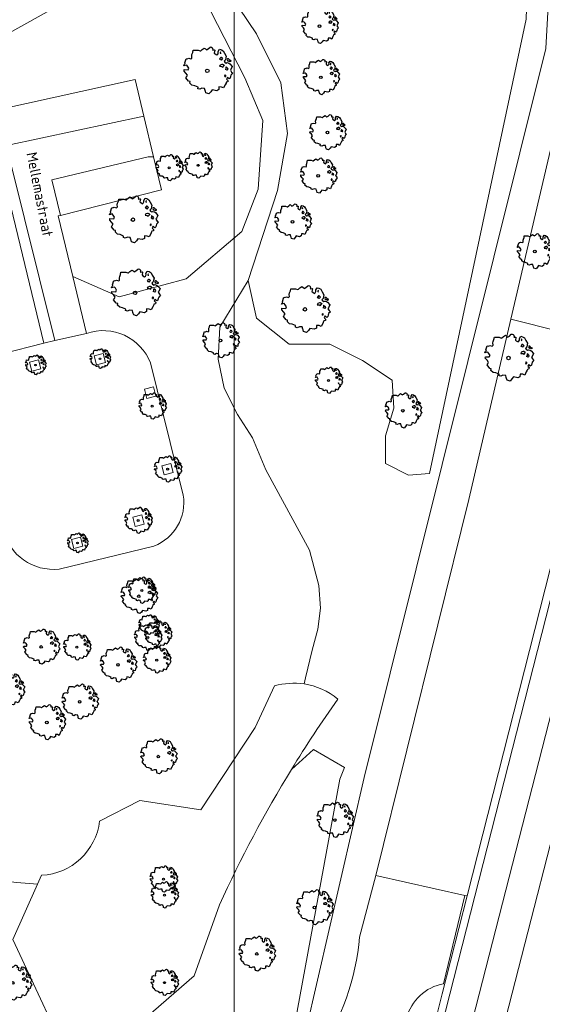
# Model space of a CAD drawing. Header units: metres. Extents: x 152391 to 157968, y 462336 to 467280.
# Tile 694 of 736: x 157296 to 157363, y 464391 to 464518. Entities that reach past the tile are written whole.
import ezdxf
from ezdxf.enums import TextEntityAlignment as Align

# ---------------------------------------------------------------- set-up
doc = ezdxf.new("R2010")
doc.units = ezdxf.units.M
doc.header["$LTSCALE"] = 0.75
doc.layers.get('0').update_dxf_attribs({"lineweight": 25})
for name, color, linetype, lineweight in [('B-GV-GR-BOOM-S', 252, 'Continuous', 25), ('B-WE-GR-BEPLANTING_CULTUUR_BOSPLANTSOEN-GV', 251, 'Continuous', 18), ('B-WE-GR-BEPLANTING_CULTUUR_HEESTERS-GV', 251, 'Continuous', 18), ('B-WE-GR-GROENVOORZIENING-GV', 251, 'Continuous', 18), ('B-WE-GW-TALUD_KRUIN-G', 251, 'Continuous', 18), ('B-WE-OG-TERREIN_CULTUURSCHEIDING-GV', 251, 'Continuous', 18), ('B-WE-OG-TOPOGRAFIE-T18', 1, 'Continuous', 18), ('B-WE-VH-VERHARDING_ASFALT-GV', 251, 'Continuous', 18), ('B-WE-VH-VERHARDING_BETONSTRAATSTEEN-GV', 251, 'Continuous', 18), ('B-WE-VH-VERHARDING_STRAATBAKSTEEN-GV', 251, 'Continuous', 18)]:
    doc.layers.add(name, color=color, linetype=linetype, lineweight=lineweight)
doc.layers.add('X-XX-AL-TEKENBLAD_HULPLIJN-G', color=7, linetype='Continuous', lineweight=18, plot=False)
doc.styles.add('NLCS-ISO-M750-T18', font='NLCS-ISO.ttf', dxfattribs={"height": 1.35})

# ---------------------------------------------------------------- blocks, each defined once
blk = doc.blocks.new('SGR-BOOM_21_30')
at = {"linetype": 'Continuous'}
for p, q in [((-1.11, 1.19), (-1.05, 1.33)), ((-1.05, 1.33), (-1.02, 1.5)), ((-1.02, 1.5), (-0.67, 1.5)), ((-0.67, 1.5), (-0.52, 1.43)), ((-0.52, 1.43), (-0.47, 1.45)), ((-0.47, 1.45), (-0.37, 1.55)), ((-0.37, 1.55), (-0.23, 1.65)), ((-0.23, 1.65), (-0.13, 1.58)), ((-0.13, 1.58), (-0.06, 1.52)), ((-0.06, 1.52), (0.07, 1.58)), ((0.07, 1.58), (0.2, 1.71)), ((0.2, 1.71), (0.26, 1.73)), ((0.26, 1.73), (0.33, 1.7)), ((0.33, 1.7), (0.39, 1.65)), ((0.4, 1.53), (0.38, 1.5)), ((0.38, 1.5), (0.53, 1.52)), ((0.39, 1.65), (0.4, 1.53)), ((0.54, 1.48), (0.51, 1.29)), ((0.51, 1.29), (0.57, 1.24)), ((0.53, 1.52), (0.54, 1.48)), ((0.75, 1.2), (0.8, 1.29)), ((0.79, 1.4), (0.89, 1.56)), ((0.8, 1.29), (0.79, 1.4)), ((0.89, 1.56), (1.02, 1.53)), ((0.97, 1.37), (0.93, 1.33)), ((0.93, 1.33), (0.95, 1.25)), ((0.96, 1.27), (0.97, 1.37)), ((1.02, 1.53), (1.16, 1.45)), ((1.16, 1.45), (1.25, 1.27)), ((1.25, 1.27), (1.38, 1.06)), ((-1.7, 0.37), (-1.66, 0.48)), ((-1.49, 0.41), (-1.7, 0.37)), ((-1.68, -0.03), (-1.67, 0.09)), ((-1.67, 0.09), (-1.39, 0.07)), ((-1.66, 0.48), (-1.6, 0.53)), ((-1.63, 0.58), (-1.53, 0.87)), ((-1.6, 0.53), (-1.63, 0.58)), ((-1.53, 0.87), (-1.46, 0.86)), ((-1.42, 0.33), (-1.49, 0.41)), ((-1.46, 0.86), (-1.34, 0.91)), ((-1.33, 0.18), (-1.42, 0.33)), ((-1.39, 0.07), (-1.33, 0.18)), ((-1.34, 0.91), (-1.18, 0.86)), ((-1.18, 0.86), (-1.12, 0.92)), ((-1.13, 1.09), (-1.11, 1.19)), ((-1.12, 0.92), (-1.13, 1.09)), ((0.57, 1.24), (0.69, 1.15)), ((0.69, 1.15), (0.75, 1.2)), ((0.94, 0.91), (0.89, 0.87)), ((0.89, 0.87), (0.93, 0.83)), ((0.93, 0.41), (0.89, 0.33)), ((0.89, 0.33), (1.03, 0.32)), ((0.93, 0.83), (0.98, 0.84)), ((1.05, 0.46), (0.93, 0.41)), ((0.97, 0.97), (0.94, 0.91)), ((0.95, 1.25), (0.96, 1.24)), ((1.03, 0.97), (0.97, 0.97)), ((0.98, 0.84), (1.03, 0.78)), ((1.08, 0.94), (1.03, 0.97)), ((1.03, 0.78), (1.08, 0.84)), ((1.03, 0.32), (1.11, 0.25)), ((1.11, 0.46), (1.05, 0.46)), ((1.12, 0.87), (1.08, 0.94)), ((1.08, 0.84), (1.12, 0.87)), ((1.22, 0.4), (1.11, 0.46)), ((1.11, 0.25), (1.2, 0.37)), ((1.2, 0.37), (1.24, 0.41)), ((1.32, 0.79), (1.23, 0.69)), ((1.23, 0.69), (1.27, 0.63)), ((1.27, 0.63), (1.38, 0.56)), ((1.34, 0.18), (1.31, 0.1)), ((1.43, 0.05), (1.31, 0.1)), ((1.38, 1.06), (1.32, 0.79)), ((1.36, 0.3), (1.34, 0.23)), ((1.34, 0.23), (1.34, 0.18)), ((1.43, 0.23), (1.36, 0.3)), ((1.38, 0.56), (1.44, 0.6)), ((1.47, 0.2), (1.43, 0.23)), ((1.43, 0.05), (1.51, 0.14)), ((1.47, 0.86), (1.44, 0.81)), ((1.44, 0.81), (1.46, 0.74)), ((1.44, 0.6), (1.57, 0.56)), ((1.46, 0.74), (1.53, 0.69)), ((1.54, 0.86), (1.47, 0.86)), ((1.51, 0.14), (1.47, 0.2)), ((1.53, 0.73), (1.64, 0.68)), ((1.53, 0.69), (1.54, 0.73)), ((1.62, 0.76), (1.54, 0.86)), ((1.57, 0.56), (1.64, 0.51)), ((1.73, 0.71), (1.62, 0.76)), ((1.64, 0.68), (1.73, 0.71)), ((1.64, 0.51), (1.81, 0.32)), ((1.72, 0.1), (1.67, 0.04)), ((1.67, 0.04), (1.76, -0.09)), ((1.81, 0.32), (1.72, 0.1)), ((-1.54, -0.18), (-1.68, -0.03)), ((-1.55, -0.51), (-1.49, -0.42)), ((-1.35, -0.75), (-1.55, -0.51)), ((-1.44, -0.32), (-1.54, -0.18)), ((-1.49, -0.42), (-1.44, -0.32)), ((-1.25, -0.78), (-1.35, -0.75)), ((-1.27, -0.9), (-1.25, -0.78)), ((-1.11, -1.05), (-1.27, -0.9)), ((-0.91, -1.08), (-1.11, -1.05)), ((-0.67, -1.18), (-0.91, -1.08)), ((-0.68, -1.29), (-0.67, -1.18)), ((-0.4, -1.26), (-0.55, -1.33)), ((-0.19, -1.28), (-0.4, -1.26)), ((0.84, -1.16), (0.83, -1.36)), ((1.03, -1.18), (0.84, -1.16)), ((1.18, -1.24), (1.03, -1.18)), ((1.29, -1.01), (1.18, -1.24)), ((1.29, -0.29), (1.24, -0.36)), ((1.24, -0.36), (1.25, -0.42)), ((1.26, -0.42), (1.33, -0.41)), ((1.33, -0.34), (1.29, -0.29)), ((1.36, -0.88), (1.29, -1.01)), ((1.33, -0.41), (1.33, -0.34)), ((1.37, -0.83), (1.36, -0.88)), ((1.48, -0.8), (1.37, -0.83)), ((1.46, -0.47), (1.39, -0.59)), ((1.39, -0.59), (1.43, -0.64)), ((1.43, -0.64), (1.5, -0.7)), ((1.58, -0.59), (1.46, -0.47)), ((1.5, -0.7), (1.48, -0.8)), ((1.66, -0.52), (1.58, -0.59)), ((1.68, -0.42), (1.66, -0.52)), ((1.72, -0.31), (1.68, -0.42)), ((1.84, -0.18), (1.72, -0.31)), ((1.76, -0.09), (1.84, -0.18)), ((-0.55, -1.33), (-0.68, -1.29)), ((-0.16, -1.43), (-0.19, -1.28)), ((-0.13, -1.49), (-0.16, -1.43)), ((-0.1, -1.61), (-0.13, -1.49)), ((0.11, -1.67), (-0.1, -1.61)), ((0.25, -1.52), (0.11, -1.67)), ((0.36, -1.38), (0.25, -1.52)), ((0.68, -1.44), (0.36, -1.38)), ((0.83, -1.36), (0.68, -1.44))]:
    blk.add_line(p, q, dxfattribs=at)
blk.add_circle((0, 0), 0.126, dxfattribs=at)
blk = doc.blocks.new('SGR-BOOM_31_50')
at = {"linetype": 'Continuous'}
for p, q in [((-1.51, 1.45), (-1.48, 1.58)), ((-1.49, 1.23), (-1.51, 1.45)), ((-1.48, 1.58), (-1.4, 1.78)), ((-1.4, 1.78), (-1.36, 2)), ((-1.36, 2), (-0.89, 2)), ((-0.89, 2), (-0.69, 1.91)), ((-0.69, 1.91), (-0.63, 1.93)), ((-0.63, 1.93), (-0.49, 2.06)), ((-0.49, 2.06), (-0.3, 2.2)), ((-0.3, 2.2), (-0.18, 2.11)), ((-0.18, 2.11), (-0.08, 2.02)), ((-0.08, 2.02), (0.09, 2.11)), ((0.09, 2.11), (0.27, 2.28)), ((0.27, 2.28), (0.35, 2.31)), ((0.35, 2.31), (0.44, 2.26)), ((0.44, 2.26), (0.52, 2.2)), ((0.54, 2.04), (0.51, 2)), ((0.51, 2), (0.71, 2.02)), ((0.52, 2.2), (0.54, 2.04)), ((0.72, 1.98), (0.68, 1.71)), ((0.68, 1.71), (0.75, 1.65)), ((0.71, 2.02), (0.72, 1.98)), ((0.75, 1.65), (0.92, 1.54)), ((0.92, 1.54), (1, 1.6)), ((1, 1.6), (1.06, 1.71)), ((1.05, 1.87), (1.19, 2.09)), ((1.06, 1.71), (1.05, 1.87)), ((1.19, 2.09), (1.36, 2.04)), ((1.3, 1.82), (1.23, 1.78)), ((1.23, 1.78), (1.27, 1.67)), ((1.3, 1.3), (1.25, 1.21)), ((1.27, 1.67), (1.28, 1.65)), ((1.28, 1.69), (1.3, 1.82)), ((1.37, 1.3), (1.3, 1.3)), ((1.36, 2.04), (1.54, 1.93)), ((1.44, 1.25), (1.37, 1.3)), ((1.54, 1.93), (1.67, 1.69)), ((1.67, 1.69), (1.84, 1.41)), ((1.84, 1.41), (1.76, 1.06)), ((-2.27, 0.49), (-2.21, 0.64)), ((-1.99, 0.55), (-2.27, 0.49)), ((-2.24, -0.04), (-2.22, 0.11)), ((-2.22, 0.11), (-1.85, 0.09)), ((-2.21, 0.64), (-2.13, 0.71)), ((-2.18, 0.77), (-2.04, 1.17)), ((-2.13, 0.71), (-2.18, 0.77)), ((-2.04, 1.17), (-1.94, 1.14)), ((-1.9, 0.44), (-1.99, 0.55)), ((-1.94, 1.14), (-1.79, 1.21)), ((-1.77, 0.25), (-1.9, 0.44)), ((-1.85, 0.09), (-1.77, 0.25)), ((-1.79, 1.21), (-1.57, 1.14)), ((-1.57, 1.14), (-1.49, 1.23)), ((1.25, 1.21), (1.19, 1.17)), ((1.19, 1.17), (1.23, 1.1)), ((1.23, 0.55), (1.19, 0.44)), ((1.19, 0.44), (1.37, 0.42)), ((1.23, 1.1), (1.31, 1.12)), ((1.4, 0.62), (1.23, 0.55)), ((1.31, 1.12), (1.37, 1.03)), ((1.37, 1.03), (1.44, 1.12)), ((1.37, 0.42), (1.48, 0.33)), ((1.48, 0.62), (1.4, 0.62)), ((1.5, 1.17), (1.44, 1.25)), ((1.44, 1.12), (1.5, 1.17)), ((1.62, 0.53), (1.48, 0.62)), ((1.48, 0.33), (1.61, 0.49)), ((1.61, 0.49), (1.65, 0.55)), ((1.76, 1.06), (1.64, 0.93)), ((1.64, 0.93), (1.7, 0.84)), ((1.7, 0.84), (1.84, 0.75)), ((1.79, 0.25), (1.75, 0.14)), ((1.91, 0.07), (1.75, 0.14)), ((1.81, 0.4), (1.79, 0.31)), ((1.79, 0.31), (1.79, 0.25)), ((1.9, 0.31), (1.81, 0.4)), ((1.84, 0.75), (1.92, 0.79)), ((1.96, 0.27), (1.9, 0.31)), ((1.91, 0.07), (2.01, 0.18)), ((1.96, 1.14), (1.92, 1.08)), ((1.92, 1.08), (1.95, 0.99)), ((1.92, 0.79), (2.09, 0.75)), ((1.95, 0.99), (2.04, 0.93)), ((2.06, 1.14), (1.96, 1.14)), ((2.01, 0.18), (1.96, 0.27)), ((2.04, 0.97), (2.18, 0.9)), ((2.04, 0.93), (2.06, 0.97)), ((2.16, 1.01), (2.06, 1.14)), ((2.09, 0.75), (2.18, 0.68)), ((2.3, 0.95), (2.16, 1.01)), ((2.18, 0.9), (2.3, 0.95)), ((2.18, 0.68), (2.41, 0.42)), ((2.29, 0.14), (2.23, 0.05)), ((2.23, 0.05), (2.35, -0.13)), ((2.41, 0.42), (2.29, 0.14)), ((-2.05, -0.24), (-2.24, -0.04)), ((-2.07, -0.67), (-1.99, -0.56)), ((-1.8, -1), (-2.07, -0.67)), ((-1.91, -0.43), (-2.05, -0.24)), ((-1.99, -0.56), (-1.91, -0.43)), ((-1.67, -1.05), (-1.8, -1)), ((-1.7, -1.2), (-1.67, -1.05)), ((-1.48, -1.4), (-1.7, -1.2)), ((1.72, -0.39), (1.65, -0.48)), ((1.65, -0.48), (1.67, -0.56)), ((1.68, -0.56), (1.78, -0.54)), ((1.78, -0.45), (1.72, -0.39)), ((1.81, -1.18), (1.72, -1.35)), ((1.78, -0.54), (1.78, -0.45)), ((1.82, -1.11), (1.81, -1.18)), ((1.98, -1.07), (1.82, -1.11)), ((1.95, -0.63), (1.85, -0.78)), ((1.85, -0.78), (1.9, -0.85)), ((1.9, -0.85), (1.99, -0.94)), ((2.1, -0.78), (1.95, -0.63)), ((1.99, -0.94), (1.98, -1.07)), ((2.21, -0.7), (2.1, -0.78)), ((2.24, -0.56), (2.21, -0.7)), ((2.29, -0.41), (2.24, -0.56)), ((2.46, -0.24), (2.29, -0.41)), ((2.35, -0.13), (2.46, -0.24)), ((-1.22, -1.44), (-1.48, -1.4)), ((-0.89, -1.57), (-1.22, -1.44)), ((-0.91, -1.72), (-0.89, -1.57)), ((-0.73, -1.77), (-0.91, -1.72)), ((-0.53, -1.68), (-0.73, -1.77)), ((-0.25, -1.7), (-0.53, -1.68)), ((-0.21, -1.9), (-0.25, -1.7)), ((-0.18, -1.99), (-0.21, -1.9)), ((-0.13, -2.14), (-0.18, -1.99)), ((0.15, -2.23), (-0.13, -2.14)), ((0.34, -2.03), (0.15, -2.23)), ((0.47, -1.83), (0.34, -2.03)), ((0.91, -1.92), (0.47, -1.83)), ((1.11, -1.81), (0.91, -1.92)), ((1.13, -1.55), (1.11, -1.81)), ((1.37, -1.57), (1.13, -1.55)), ((1.58, -1.66), (1.37, -1.57)), ((1.72, -1.35), (1.58, -1.66))]:
    blk.add_line(p, q, dxfattribs=at)
blk.add_circle((0, 0), 0.169, dxfattribs=at)
blk = doc.blocks.new('SGR-BOOM_50_100')
at = {"linetype": 'Continuous'}
for p, q in [((-1.87, 2.37), (-1.81, 2.66)), ((-1.81, 2.66), (-1.19, 2.66)), ((-1.19, 2.66), (-0.92, 2.55)), ((-0.92, 2.55), (-0.84, 2.58)), ((-0.84, 2.58), (-0.65, 2.75)), ((-0.65, 2.75), (-0.4, 2.93)), ((-0.4, 2.93), (-0.24, 2.81)), ((-0.24, 2.81), (-0.11, 2.69)), ((-0.11, 2.69), (0.12, 2.81)), ((0.12, 2.81), (0.36, 3.04)), ((0.36, 3.04), (0.47, 3.07)), ((0.47, 3.07), (0.59, 3.02)), ((0.59, 3.02), (0.69, 2.93)), ((0.72, 2.72), (0.67, 2.66)), ((0.67, 2.66), (0.94, 2.69)), ((0.69, 2.93), (0.72, 2.72)), ((0.96, 2.64), (0.9, 2.29)), ((0.94, 2.69), (0.96, 2.64)), ((1.4, 2.49), (1.58, 2.78)), ((1.58, 2.78), (1.81, 2.72)), ((1.81, 2.72), (2.06, 2.58)), ((2.06, 2.58), (2.22, 2.26)), ((-2.9, 1.03), (-2.72, 1.56)), ((-2.72, 1.56), (-2.59, 1.53)), ((-2.59, 1.53), (-2.39, 1.61)), ((-2.39, 1.61), (-2.1, 1.53)), ((-2.1, 1.53), (-1.99, 1.64)), ((-2.01, 1.93), (-1.97, 2.11)), ((-1.99, 1.64), (-2.01, 1.93)), ((-1.97, 2.11), (-1.87, 2.37)), ((0.9, 2.29), (1, 2.2)), ((1, 2.2), (1.23, 2.05)), ((1.23, 2.05), (1.34, 2.14)), ((1.34, 2.14), (1.42, 2.29)), ((1.42, 2.29), (1.4, 2.49)), ((1.67, 1.61), (1.58, 1.56)), ((1.58, 1.56), (1.65, 1.47)), ((1.73, 2.43), (1.65, 2.37)), ((1.65, 2.37), (1.69, 2.23)), ((1.65, 1.47), (1.75, 1.5)), ((1.73, 1.73), (1.67, 1.61)), ((1.69, 2.23), (1.71, 2.2)), ((1.71, 2.26), (1.73, 2.43)), ((1.83, 1.73), (1.73, 1.73)), ((1.75, 1.5), (1.83, 1.38)), ((1.91, 1.67), (1.83, 1.73)), ((1.83, 1.38), (1.91, 1.5)), ((2, 1.56), (1.91, 1.67)), ((1.91, 1.5), (2, 1.56)), ((2.35, 1.41), (2.18, 1.23)), ((2.22, 2.26), (2.45, 1.88)), ((2.45, 1.88), (2.35, 1.41)), ((2.62, 1.53), (2.56, 1.44)), ((2.56, 1.44), (2.6, 1.32)), ((2.6, 1.32), (2.72, 1.23)), ((2.74, 1.53), (2.62, 1.53)), ((2.72, 1.29), (2.91, 1.2)), ((2.72, 1.23), (2.74, 1.29)), ((2.89, 1.35), (2.74, 1.53)), ((3.07, 1.26), (2.89, 1.35)), ((-3.03, 0.65), (-2.94, 0.85)), ((-2.65, 0.74), (-3.03, 0.65)), ((-2.99, -0.05), (-2.96, 0.15)), ((-2.96, 0.15), (-2.47, 0.12)), ((-2.94, 0.85), (-2.84, 0.94)), ((-2.84, 0.94), (-2.9, 1.03)), ((-2.53, 0.59), (-2.65, 0.74)), ((-2.37, 0.33), (-2.53, 0.59)), ((-2.47, 0.12), (-2.37, 0.33)), ((1.65, 0.74), (1.58, 0.59)), ((1.58, 0.59), (1.83, 0.56)), ((1.87, 0.82), (1.65, 0.74)), ((1.83, 0.56), (1.98, 0.45)), ((1.98, 0.82), (1.87, 0.82)), ((2.16, 0.71), (1.98, 0.82)), ((1.98, 0.45), (2.14, 0.65)), ((2.14, 0.65), (2.2, 0.74)), ((2.18, 1.23), (2.27, 1.12)), ((2.27, 1.12), (2.45, 1)), ((2.39, 0.33), (2.33, 0.18)), ((2.55, 0.09), (2.33, 0.18)), ((2.41, 0.53), (2.39, 0.42)), ((2.39, 0.42), (2.39, 0.33)), ((2.53, 0.42), (2.41, 0.53)), ((2.45, 1), (2.56, 1.06)), ((2.62, 0.36), (2.53, 0.42)), ((2.55, 0.09), (2.68, 0.24)), ((2.56, 1.06), (2.78, 1)), ((2.68, 0.24), (2.62, 0.36)), ((2.78, 1), (2.91, 0.91)), ((2.91, 1.2), (3.07, 1.26)), ((2.91, 0.91), (3.22, 0.56)), ((3.05, 0.18), (2.97, 0.07)), ((2.97, 0.07), (3.13, -0.17)), ((3.22, 0.56), (3.05, 0.18)), ((-2.74, -0.31), (-2.99, -0.05)), ((-2.76, -0.9), (-2.65, -0.75)), ((-2.41, -1.34), (-2.76, -0.9)), ((-2.55, -0.58), (-2.74, -0.31)), ((-2.65, -0.75), (-2.55, -0.58)), ((2.29, -0.52), (2.2, -0.64)), ((2.2, -0.64), (2.22, -0.75)), ((2.25, -0.75), (2.37, -0.72)), ((2.37, -0.61), (2.29, -0.52)), ((2.37, -0.72), (2.37, -0.61)), ((2.6, -0.84), (2.47, -1.04)), ((2.47, -1.04), (2.53, -1.13)), ((2.53, -1.13), (2.66, -1.25)), ((2.8, -1.04), (2.6, -0.84)), ((2.66, -1.25), (2.64, -1.42)), ((2.95, -0.93), (2.8, -1.04)), ((2.99, -0.75), (2.95, -0.93)), ((3.05, -0.55), (2.99, -0.75)), ((3.28, -0.31), (3.05, -0.55)), ((3.13, -0.17), (3.28, -0.31)), ((-2.22, -1.39), (-2.41, -1.34)), ((-2.26, -1.6), (-2.22, -1.39)), ((-1.97, -1.86), (-2.26, -1.6)), ((-1.62, -1.92), (-1.97, -1.86)), ((-1.19, -2.1), (-1.62, -1.92)), ((-1.21, -2.3), (-1.19, -2.1)), ((-0.98, -2.36), (-1.21, -2.3)), ((-0.71, -2.24), (-0.98, -2.36)), ((-0.34, -2.27), (-0.71, -2.24)), ((-0.28, -2.53), (-0.34, -2.27)), ((-0.24, -2.65), (-0.28, -2.53)), ((0.63, -2.45), (0.45, -2.71)), ((1.21, -2.56), (0.63, -2.45)), ((1.48, -2.42), (1.21, -2.56)), ((1.5, -2.07), (1.48, -2.42)), ((1.83, -2.1), (1.5, -2.07)), ((2.1, -2.21), (1.83, -2.1)), ((2.29, -1.8), (2.1, -2.21)), ((2.41, -1.57), (2.29, -1.8)), ((2.43, -1.48), (2.41, -1.57)), ((2.64, -1.42), (2.43, -1.48)), ((-0.17, -2.85), (-0.24, -2.65)), ((0.2, -2.97), (-0.17, -2.85)), ((0.45, -2.71), (0.2, -2.97))]:
    blk.add_line(p, q, dxfattribs=at)
blk.add_circle((0, 0), 0.225, dxfattribs=at)
blk = doc.blocks.new('SGR-BOOM_0_20')
at = {"linetype": 'Continuous'}
for p, q in [((0.05, 1.19), (0.15, 1.28)), ((0.15, 1.28), (0.2, 1.3)), ((0.2, 1.3), (0.25, 1.27)), ((0.25, 1.27), (0.29, 1.24)), ((-1.28, 0.27), (-1.24, 0.36)), ((-1.12, 0.31), (-1.28, 0.27)), ((-1.26, -0.02), (-1.25, 0.06)), ((-1.25, 0.06), (-1.04, 0.05)), ((-1.24, 0.36), (-1.2, 0.4)), ((-1.22, 0.43), (-1.15, 0.66)), ((-1.2, 0.4), (-1.22, 0.43)), ((-1.15, 0.66), (-1.09, 0.64)), ((-1.07, 0.25), (-1.12, 0.31)), ((-1.09, 0.64), (-1.01, 0.68)), ((-1, 0.14), (-1.07, 0.25)), ((-1.04, 0.05), (-1, 0.14)), ((-1.01, 0.68), (-0.88, 0.64)), ((-0.88, 0.64), (-0.84, 0.69)), ((-0.85, 0.82), (-0.83, 0.89)), ((-0.84, 0.69), (-0.85, 0.82)), ((-0.83, 0.89), (-0.79, 1)), ((-0.79, 1), (-0.76, 1.12)), ((-0.76, 1.12), (-0.5, 1.12)), ((-0.5, 1.12), (-0.39, 1.07)), ((-0.39, 1.07), (-0.35, 1.09)), ((-0.35, 1.09), (-0.27, 1.16)), ((-0.27, 1.16), (-0.17, 1.24)), ((-0.17, 1.24), (-0.1, 1.19)), ((-0.1, 1.19), (-0.05, 1.14)), ((-0.05, 1.14), (0.05, 1.19)), ((0.3, 1.15), (0.28, 1.12)), ((0.28, 1.12), (0.4, 1.14)), ((0.29, 1.24), (0.3, 1.15)), ((0.41, 1.11), (0.38, 0.96)), ((0.38, 0.96), (0.42, 0.93)), ((0.4, 1.14), (0.41, 1.11)), ((0.42, 0.93), (0.52, 0.87)), ((0.52, 0.87), (0.56, 0.9)), ((0.56, 0.9), (0.6, 0.96)), ((0.59, 1.05), (0.67, 1.17)), ((0.6, 0.96), (0.59, 1.05)), ((0.67, 1.17), (0.76, 1.15)), ((0.7, 0.68), (0.67, 0.66)), ((0.67, 0.66), (0.69, 0.62)), ((0.69, 0.31), (0.67, 0.25)), ((0.67, 0.25), (0.77, 0.24)), ((0.73, 1.03), (0.69, 1)), ((0.69, 1), (0.71, 0.94)), ((0.69, 0.62), (0.74, 0.63)), ((0.79, 0.35), (0.69, 0.31)), ((0.73, 0.73), (0.7, 0.68)), ((0.71, 0.94), (0.72, 0.93)), ((0.72, 0.95), (0.73, 1.03)), ((0.77, 0.73), (0.73, 0.73)), ((0.74, 0.63), (0.77, 0.58)), ((0.76, 1.15), (0.87, 1.09)), ((0.81, 0.71), (0.77, 0.73)), ((0.77, 0.58), (0.81, 0.63)), ((0.77, 0.24), (0.83, 0.19)), ((0.83, 0.35), (0.79, 0.35)), ((0.84, 0.66), (0.81, 0.71)), ((0.81, 0.63), (0.84, 0.66)), ((0.91, 0.3), (0.83, 0.35)), ((0.83, 0.19), (0.9, 0.27)), ((0.87, 1.09), (0.94, 0.95)), ((0.9, 0.27), (0.93, 0.31)), ((0.99, 0.59), (0.92, 0.52)), ((0.92, 0.52), (0.96, 0.47)), ((0.94, 0.95), (1.03, 0.79)), ((0.96, 0.47), (1.03, 0.42)), ((1.01, 0.14), (0.98, 0.08)), ((1.08, 0.04), (0.98, 0.08)), ((1.03, 0.79), (0.99, 0.59)), ((1.02, 0.22), (1.01, 0.18)), ((1.01, 0.18), (1.01, 0.14)), ((1.07, 0.18), (1.02, 0.22)), ((1.03, 0.42), (1.08, 0.45)), ((1.1, 0.15), (1.07, 0.18)), ((1.1, 0.64), (1.08, 0.61)), ((1.08, 0.61), (1.1, 0.56)), ((1.08, 0.45), (1.17, 0.42)), ((1.08, 0.04), (1.13, 0.1)), ((1.16, 0.64), (1.1, 0.64)), ((1.1, 0.56), (1.15, 0.52)), ((1.13, 0.1), (1.1, 0.15)), ((1.15, 0.55), (1.23, 0.51)), ((1.15, 0.52), (1.16, 0.55)), ((1.22, 0.57), (1.16, 0.64)), ((1.17, 0.42), (1.23, 0.39)), ((1.3, 0.53), (1.22, 0.57)), ((1.23, 0.51), (1.3, 0.53)), ((1.23, 0.39), (1.36, 0.24)), ((1.29, 0.08), (1.25, 0.03)), ((1.25, 0.03), (1.32, -0.07)), ((1.36, 0.24), (1.29, 0.08)), ((-1.15, -0.13), (-1.26, -0.02)), ((-1.16, -0.38), (-1.12, -0.32)), ((-1.02, -0.56), (-1.16, -0.38)), ((-1.08, -0.24), (-1.15, -0.13)), ((-1.12, -0.32), (-1.08, -0.24)), ((-0.94, -0.59), (-1.02, -0.56)), ((-0.95, -0.67), (-0.94, -0.59)), ((-0.83, -0.79), (-0.95, -0.67)), ((-0.68, -0.81), (-0.83, -0.79)), ((-0.5, -0.88), (-0.68, -0.81)), ((-0.51, -0.97), (-0.5, -0.88)), ((-0.41, -0.99), (-0.51, -0.97)), ((-0.3, -0.95), (-0.41, -0.99)), ((-0.14, -0.96), (-0.3, -0.95)), ((-0.12, -1.07), (-0.14, -0.96)), ((-0.1, -1.12), (-0.12, -1.07)), ((-0.07, -1.2), (-0.1, -1.12)), ((0.08, -1.25), (-0.07, -1.2)), ((0.19, -1.14), (0.08, -1.25)), ((0.27, -1.03), (0.19, -1.14)), ((0.51, -1.08), (0.27, -1.03)), ((0.62, -1.02), (0.51, -1.08)), ((0.63, -0.87), (0.62, -1.02)), ((0.77, -0.88), (0.63, -0.87)), ((0.89, -0.93), (0.77, -0.88)), ((0.96, -0.76), (0.89, -0.93)), ((0.96, -0.22), (0.93, -0.27)), ((0.93, -0.27), (0.94, -0.32)), ((0.95, -0.32), (1, -0.3)), ((1, -0.26), (0.96, -0.22)), ((1.02, -0.66), (0.96, -0.76)), ((1, -0.3), (1, -0.26)), ((1.03, -0.63), (1.02, -0.66)), ((1.11, -0.6), (1.03, -0.63)), ((1.1, -0.35), (1.04, -0.44)), ((1.04, -0.44), (1.07, -0.48)), ((1.07, -0.48), (1.12, -0.53)), ((1.18, -0.44), (1.1, -0.35)), ((1.12, -0.53), (1.11, -0.6)), ((1.24, -0.39), (1.18, -0.44)), ((1.26, -0.32), (1.24, -0.39)), ((1.29, -0.23), (1.26, -0.32)), ((1.38, -0.13), (1.29, -0.23)), ((1.32, -0.07), (1.38, -0.13))]:
    blk.add_line(p, q, dxfattribs=at)
blk.add_circle((0, 0), 0.0948, dxfattribs=at)

msp = doc.modelspace()

# ---------------------------------------------------------------- linework, layer by layer
at = {"layer": 'B-WE-GR-BEPLANTING_CULTUUR_BOSPLANTSOEN-GV'}
for points in [[(157322.56, 464528.84), (157321.46, 464527.82), (157322.65, 464520.87), (157326.02, 464515.83), (157329.17, 464509.52), (157330.01, 464503), (157328.75, 464495.64), (157324.97, 464484.07), (157326.02, 464479.24), (157330.22, 464475.87), (157335.48, 464475.87), (157339.69, 464473.77), (157343.47, 464471.24), (157343.68, 464467.67), (157342.63, 464464.09), (157342.63, 464460.52), (157345.57, 464459.05), (157348.31, 464459.26), (157360.71, 464517.72), (157360.98, 464525.9), (157352.32, 464529.01)], [(157309.81, 464349.83), (157311.09, 464340.45), (157310.46, 464331.83), (157312.56, 464328.88), (157316.77, 464329.93), (157328.54, 464375.15), (157336.74, 464419.93), (157337.37, 464421.41), (157333.38, 464423.72), (157330.52, 464421.16)], [(157321.26, 464403.76), (157318.03, 464394.6), (157302.95, 464381.54), (157298.68, 464381.46), (157281.04, 464375.58), (157286.93, 464353.22), (157289.75, 464356.52), (157302.06, 464354.96), (157309.81, 464349.83)]]:
    msp.add_lwpolyline(points, dxfattribs=at)
msp.add_lwpolyline([(157290.82, 464514.05), (157292.71, 464506.05), (157310.41, 464509.93), (157311.53, 464505.24), (157312.78, 464500), (157313.82, 464495.73), (157300.81, 464492.46), (157300.51, 464492.39), (157302.38, 464484.61), (157308.36, 464481.97), (157316.98, 464484.28), (157324.13, 464490.38), (157326.23, 464495.85), (157326.86, 464504.68), (157324.55, 464510.15), (157320.13, 464518.77), (157317.62, 464528.85), (157316.24, 464528.24)], close=True, dxfattribs=at)
msp.add_lwpolyline([(157330.52, 464421.16, 0.029843), (157321.26, 464403.76)], format="xyb", dxfattribs=at)
at = {"layer": 'B-WE-GR-BEPLANTING_CULTUUR_HEESTERS-GV'}
for points in [[(157328.35, 464431.92), (157325.87, 464426.55), (157318.88, 464415.97), (157311.02, 464417.18), (157305.85, 464414.52)], [(157298.38, 464407.55), (157297.86, 464406.4), (157294.66, 464399.31), (157302.95, 464381.54), (157318.03, 464394.6), (157321.26, 464403.76)], [(157352.84, 464404.96), (157341.4, 464407.51), (157339.3, 464399.59)], [(157350.11, 464393.61), (157352.84, 464404.96)]]:
    msp.add_lwpolyline(points, dxfattribs=at)
for points in [[(157332.15, 464432.17, 0.108708), (157328.35, 464431.92)], [(157336.49, 464430.23, 0.135975), (157332.15, 464432.17)], [(157330.52, 464421.16, -0.016416), (157336.49, 464430.23)], [(157321.26, 464403.76, -0.029843), (157330.52, 464421.16)], [(157305.85, 464414.52, -0.365577), (157298.38, 464407.55)], [(157339.3, 464399.59, -0.125849), (157334.02, 464384.68)], [(157347.29, 464382.91, -0.63144), (157350.11, 464393.61)]]:
    msp.add_lwpolyline(points, format="xyb", dxfattribs=at)
at = {"layer": 'B-WE-GR-GROENVOORZIENING-GV'}
for points in [[(157305.45, 464473.24), (157306.61, 464473.53), (157306.31, 464474.7), (157305.15, 464474.4)], [(157297.12, 464472.43), (157298.28, 464472.72), (157297.98, 464473.89), (157296.82, 464473.59)], [(157311.92, 464468.92), (157313.09, 464469.22), (157312.79, 464470.38), (157311.63, 464470.08)], [(157314.16, 464459.08), (157315.33, 464459.38), (157315.03, 464460.54), (157313.87, 464460.24)], [(157310.42, 464452.45), (157311.58, 464452.75), (157311.28, 464453.91), (157310.12, 464453.61)], [(157302.52, 464449.6), (157303.68, 464449.89), (157303.39, 464451.05), (157302.23, 464450.76)]]:
    msp.add_lwpolyline(points, close=True, dxfattribs=at)
at = {"layer": 'B-WE-GW-TALUD_KRUIN-G'}
for points in [[(157413.84, 464646.72), (157413.43, 464644.25), (157412.94, 464641.79), (157412.43, 464639.36), (157408.81, 464622.14), (157405.12, 464607.51), (157401.66, 464592.81), (157378.25, 464499.77), (157374.02, 464482.89), (157313.77, 464246.65), (157312.07, 464239.92), (157306.92, 464219.88)], [(157353.14, 464404.89), (157371.18, 464475.97)], [(157320.65, 464277.61), (157336.12, 464338.16), (157348.94, 464388.34), (157349.94, 464392.3), (157353.14, 464404.89)]]:
    msp.add_lwpolyline(points, dxfattribs=at)
at = {"layer": 'B-WE-OG-TERREIN_CULTUURSCHEIDING-GV'}
for points in [[(157413.84, 464646.72), (157413.43, 464644.25), (157412.94, 464641.79), (157412.43, 464639.36), (157408.81, 464622.14), (157405.12, 464607.51), (157401.66, 464592.81), (157378.25, 464499.77), (157374.02, 464482.89), (157313.77, 464246.65), (157312.07, 464239.92), (157306.92, 464219.88), (157310.37, 464218.9), (157317.29, 464246.53), (157318.2, 464250.09), (157324.34, 464274.01), (157376.91, 464478.88), (157381.77, 464499.77), (157396.36, 464555.64), (157406.96, 464595.41), (157409.41, 464606.03), (157411.8, 464616.66)], [(157358.77, 464479.12), (157368.91, 464522.55), (157369.39, 464528.38), (157369.96, 464535.38), (157375.43, 464549.68), (157379.78, 464558.77), (157382.18, 464565.4)], [(157368.72, 464533.98), (157365.73, 464524.19), (157363.84, 464524.87), (157363.24, 464513.93), (157339.9, 464420.15), (157318.87, 464328.88), (157309.59, 464294.61)], [(157321.57, 464530.61), (157317.62, 464528.85), (157320.13, 464518.77), (157324.55, 464510.15), (157326.86, 464504.68), (157326.23, 464495.85), (157324.13, 464490.38), (157316.98, 464484.28), (157308.36, 464481.97), (157302.38, 464484.61), (157304.14, 464477.27)], [(157332.15, 464432.17), (157332.32, 464432.96), (157333.18, 464436.52), (157333.94, 464439.22), (157334.27, 464441.92), (157334.05, 464444.83), (157332.86, 464449.37), (157327.25, 464459.73), (157325.52, 464463.83), (157323.58, 464466.86), (157321.85, 464470.21), (157321.09, 464473.98), (157321.31, 464478.09), (157324.97, 464484.07), (157328.75, 464495.64), (157330.01, 464503), (157329.17, 464509.52), (157326.02, 464515.83), (157322.65, 464520.87), (157321.46, 464527.82), (157322.56, 464528.84)], [(157360.71, 464517.72), (157348.31, 464459.26), (157345.57, 464459.05), (157342.63, 464460.52), (157342.63, 464464.09), (157343.68, 464467.67), (157343.47, 464471.24), (157339.69, 464473.77), (157335.48, 464475.87), (157330.22, 464475.87), (157326.02, 464479.24), (157324.97, 464484.07), (157321.31, 464478.09), (157321.09, 464473.98), (157321.85, 464470.21), (157323.58, 464466.86), (157325.52, 464463.83), (157327.25, 464459.73), (157332.86, 464449.37), (157334.05, 464444.83), (157334.27, 464441.92), (157333.94, 464439.22), (157333.18, 464436.52), (157332.32, 464432.96), (157332.15, 464432.17)], [(157309.59, 464294.61), (157318.87, 464328.88), (157339.9, 464420.15), (157363.24, 464513.93)], [(157371.18, 464475.97), (157353.14, 464404.89), (157349.94, 464392.3), (157348.94, 464388.34), (157336.12, 464338.16), (157320.65, 464277.61), (157320.02, 464275.12), (157315.27, 464256.54), (157310.43, 464240.19), (157312.07, 464239.92), (157313.77, 464246.65), (157374.02, 464482.89)], [(157376.91, 464478.88), (157324.34, 464274.01), (157318.2, 464250.09), (157317.29, 464246.53), (157310.37, 464218.9), (157306.48, 464203.35), (157307.01, 464203.58), (157309.43, 464204.62), (157309.88, 464204.81), (157312.34, 464210.5), (157312.48, 464211.05), (157321.23, 464245.16), (157321.32, 464245.15), (157333.51, 464292.71), (157337.31, 464307.61), (157358.5, 464390.71), (157366.68, 464422.63)], [(157339.3, 464399.59), (157341.4, 464407.51), (157353.35, 464455.89), (157358.77, 464479.12)], [(157312.41, 464473.47), (157316.61, 464456.46)], [(157312.84, 464449.91), (157300.65, 464446.96)], [(157305.85, 464414.52), (157311.02, 464417.18), (157318.88, 464415.97), (157325.87, 464426.55), (157328.35, 464431.92)], [(157330.52, 464421.16), (157333.38, 464423.72), (157337.37, 464421.41), (157336.74, 464419.93), (157328.54, 464375.15)], [(157279.53, 464390.85), (157280.18, 464392.58), (157281.69, 464394.95), (157283.31, 464397.11), (157284.28, 464399.81), (157285.36, 464401.21), (157288.27, 464403.91), (157290.76, 464405.96), (157293.24, 464406.83), (157295.18, 464406.61), (157297.86, 464406.4), (157298.38, 464407.55)], [(157336.12, 464338.16), (157348.94, 464388.34), (157349.94, 464392.3), (157353.14, 464404.89), (157352.84, 464404.96), (157350.11, 464393.61)]]:
    msp.add_lwpolyline(points, dxfattribs=at)
for points in [[(157369.39, 464528.38), (157368.91, 464522.55), (157358.77, 464479.12), (157371.18, 464475.97), (157371.93, 464478.96), (157377.3, 464499.77), (157383.46, 464523.74), (157371.27, 464526.99), (157371.49, 464527.86)], [(157371.18, 464475.97), (157358.77, 464479.12), (157353.35, 464455.89), (157341.4, 464407.51), (157352.84, 464404.96), (157353.14, 464404.89)], [(157281.04, 464375.58), (157298.68, 464381.46), (157302.95, 464381.54), (157294.66, 464399.31), (157297.86, 464406.4), (157295.18, 464406.61), (157293.24, 464406.83), (157290.76, 464405.96), (157288.27, 464403.91), (157285.36, 464401.21), (157284.28, 464399.81), (157283.31, 464397.11), (157281.69, 464394.95), (157280.18, 464392.58), (157279.53, 464390.85), (157278.99, 464387.93), (157279.2, 464385.88), (157279.74, 464383.08), (157279.74, 464381.46), (157279.42, 464378.86), (157280.28, 464376.6)]]:
    msp.add_lwpolyline(points, close=True, dxfattribs=at)
for points in [[(157304.14, 464477.27, -0.401513), (157312.41, 464473.47)], [(157316.61, 464456.46, -0.353524), (157312.84, 464449.91)], [(157300.65, 464446.96, -0.378987), (157293.42, 464452.03)], [(157328.35, 464431.92, -0.108708), (157332.15, 464432.17)], [(157332.15, 464432.17, -0.135975), (157336.49, 464430.23)], [(157336.49, 464430.23, 0.016416), (157330.52, 464421.16)], [(157298.38, 464407.55, 0.365577), (157305.85, 464414.52)], [(157334.02, 464384.68, 0.125849), (157339.3, 464399.59)], [(157350.11, 464393.61, 0.63144), (157347.29, 464382.91)]]:
    msp.add_lwpolyline(points, format="xyb", dxfattribs=at)
at = {"layer": 'B-WE-VH-VERHARDING_ASFALT-GV'}
msp.add_lwpolyline([(157407.57, 464583.32), (157396.01, 464537.84), (157386.34, 464499.77), (157381.01, 464478.88), (157370.67, 464438.22), (157366.68, 464422.63), (157358.5, 464390.71), (157337.31, 464307.61), (157333.51, 464292.71), (157321.32, 464245.15), (157321.23, 464245.16), (157312.48, 464211.05), (157312.34, 464210.5), (157309.88, 464204.81), (157320.71, 464210.23)], dxfattribs=at)
at = {"layer": 'B-WE-VH-VERHARDING_BETONSTRAATSTEEN-GV'}
for points in [[(157298.65, 464476.02), (157300.07, 464476.38), (157294.21, 464500), (157293.88, 464501.46), (157292.71, 464506.05), (157290.82, 464514.05), (157289.6, 464513.41), (157289.85, 464512.36), (157290.64, 464509.12), (157291.45, 464505.78), (157292.18, 464502.75), (157292.53, 464501.31), (157292.84, 464500)], [(157292.71, 464506.05), (157293.88, 464501.46), (157311.53, 464505.24), (157310.41, 464509.93)], [(157293.88, 464501.46), (157294.21, 464500), (157300.07, 464476.38), (157304.14, 464477.27), (157302.38, 464484.61), (157300.51, 464492.39), (157300.81, 464492.46), (157299.7, 464497.04), (157312.1, 464500), (157312.78, 464500), (157311.53, 464505.24)], [(157312.78, 464500), (157312.1, 464500), (157299.7, 464497.04), (157300.81, 464492.46), (157313.82, 464495.73)]]:
    msp.add_lwpolyline(points, close=True, dxfattribs=at)
at = {"layer": 'B-WE-VH-VERHARDING_STRAATBAKSTEEN-GV'}
for points in [[(157217.15, 464473.95), (157219.69, 464475.33), (157242.9, 464487.91), (157265.22, 464500), (157266.44, 464500.66), (157267.26, 464501.11), (157289.6, 464513.41), (157290.82, 464514.05), (157316.24, 464528.24), (157315.6, 464530.93), (157314.38, 464530.26), (157294.56, 464519.34), (157290.61, 464517.33), (157272.91, 464507.6), (157271.79, 464507.02), (157258.95, 464500), (157258.97, 464500), (157252.76, 464496.73), (157251.42, 464496), (157241.43, 464490.62), (157219.89, 464479.02), (157217.05, 464477.47)], [(157304.14, 464477.27), (157300.07, 464476.38), (157298.65, 464476.02), (157293.3, 464474.65)], [(157316.61, 464456.46), (157312.41, 464473.47)], [(157300.65, 464446.96), (157312.84, 464449.91)]]:
    msp.add_lwpolyline(points, dxfattribs=at)
for points in [[(157312.41, 464473.47, 0.401513), (157304.14, 464477.27)], [(157312.84, 464449.91, 0.353524), (157316.61, 464456.46)], [(157293.42, 464452.03, 0.378987), (157300.65, 464446.96)]]:
    msp.add_lwpolyline(points, format="xyb", dxfattribs=at)
for points in [[(157305.45, 464473.24), (157305.15, 464474.4), (157306.31, 464474.7), (157306.61, 464473.53)], [(157297.12, 464472.43), (157296.82, 464473.59), (157297.98, 464473.89), (157298.28, 464472.72)], [(157311.92, 464468.92), (157311.63, 464470.08), (157312.79, 464470.38), (157313.09, 464469.22)], [(157314.16, 464459.08), (157313.87, 464460.24), (157315.03, 464460.54), (157315.33, 464459.38)], [(157310.42, 464452.45), (157310.12, 464453.61), (157311.28, 464453.91), (157311.58, 464452.75)], [(157302.52, 464449.6), (157302.23, 464450.76), (157303.39, 464451.05), (157303.68, 464449.89)]]:
    msp.add_lwpolyline(points, close=True, dxfattribs=at)
at = {"layer": 'X-XX-AL-TEKENBLAD_HULPLIJN-G', "flags": 128}
msp.add_lwpolyline([(157323.17, 464708.44), (157015.67, 464708.44), (156858.17, 464708.44), (156708.17, 464708.44), (156708.17, 464493.19), (156708.17, 464277.94), (156858.17, 464277.94), (157015.67, 464277.94), (157173.17, 464277.94), (157173.17, 464367.45), (157323.17, 464367.45)], close=True, dxfattribs=at)

# ---------------------------------------------------------------- block references
at = {"layer": 'B-GV-GR-BOOM-S', "transparency": 33554559}
for name, p in [('SGR-BOOM_31_50', (157334.13, 464516.81)), ('SGR-BOOM_50_100', (157319.7, 464511.06)), ('SGR-BOOM_31_50', (157334.3, 464510.22)), ('SGR-BOOM_31_50', (157335.15, 464503.13)), ('SGR-BOOM_21_30', (157314.8, 464498.57)), ('SGR-BOOM_21_30', (157318.51, 464498.9)), ('SGR-BOOM_31_50', (157333.97, 464497.55)), ('SGR-BOOM_50_100', (157310.13, 464491.9)), ('SGR-BOOM_31_50', (157330.67, 464491.64)), ('SGR-BOOM_31_50', (157361.85, 464487.82)), ('SGR-BOOM_50_100', (157310.4, 464482.5)), ('SGR-BOOM_50_100', (157332.26, 464480.37)), ('SGR-BOOM_31_50', (157321.4, 464476.35)), ('SGR-BOOM_50_100', (157358.45, 464474.12)), ('SGR-BOOM_0_20', (157305.9, 464474)), ('SGR-BOOM_0_20', (157297.6, 464473.2)), ('SGR-BOOM_21_30', (157335.31, 464471.22)), ('SGR-BOOM_21_30', (157312.62, 464467.9)), ('SGR-BOOM_31_50', (157344.87, 464467.33)), ('SGR-BOOM_21_30', (157314.6, 464459.8)), ('SGR-BOOM_21_30', (157310.8, 464453.2)), ('SGR-BOOM_0_20', (157303, 464450.3)), ('SGR-BOOM_31_50', (157310.88, 464443.45)), ('SGR-BOOM_21_30', (157311.27, 464444.21)), ('SGR-BOOM_0_20', (157312.18, 464439.78)), ('SGR-BOOM_31_50', (157298.31, 464436.93)), ('SGR-BOOM_21_30', (157312.04, 464438.14)), ('SGR-BOOM_21_30', (157313.33, 464438.55)), ('SGR-BOOM_21_30', (157302.92, 464436.9)), ('SGR-BOOM_31_50', (157308.21, 464434.62)), ('SGR-BOOM_21_30', (157313.19, 464435.22)), ('SGR-BOOM_31_50', (157293.8, 464431.39)), ('SGR-BOOM_31_50', (157303.28, 464429.86)), ('SGR-BOOM_31_50', (157299.05, 464427.22)), ('SGR-BOOM_31_50', (157313.4, 464422.82)), ('SGR-BOOM_31_50', (157336.11, 464414.66)), ('SGR-BOOM_21_30', (157314.07, 464407.04)), ('SGR-BOOM_21_30', (157314.18, 464405.01)), ('SGR-BOOM_31_50', (157333.48, 464403.41)), ('SGR-BOOM_31_50', (157326.06, 464397.43)), ('SGR-BOOM_31_50', (157294.7, 464393.7)), ('SGR-BOOM_21_30', (157314.18, 464393.74))]:
    msp.add_blockref(name, p, dxfattribs=at)

# ---------------------------------------------------------------- texts
at = {"layer": 'B-WE-OG-TOPOGRAFIE-T18', "style": 'NLCS-ISO-M750-T18'}
msp.add_text('Mellemastraat', height=1.35, rotation=281.1, dxfattribs=at).set_placement((157298.15, 464495.17), align=Align.MIDDLE)

doc.saveas('drawing.dxf')
